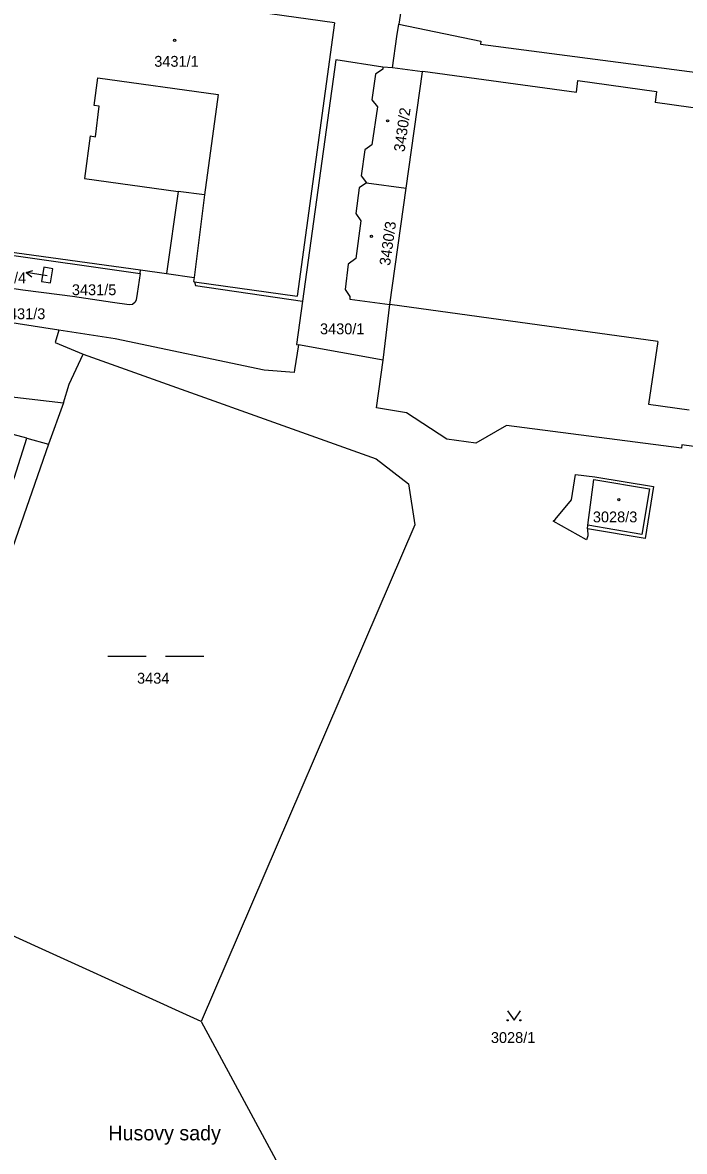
# Model space of a CAD drawing. Extents: x -869103 to -863415, y -1015889 to -1012477.
# Drawn here: x -866992.3 to -866888.8, y -1014238 to -1014061.3 of the extents above; entities that cross this region are included whole.
import ezdxf

# ---------------------------------------------------------------- set-up
doc = ezdxf.new("R2010")
doc.units = 0
for name, color, linetype in [('Hranice parcel', 7, 'Continuous'), ('Parcelní čísla', 7, 'Continuous'), ('Pop  PČ popisy', 7, 'Continuous'), ('Vnitřní kresba', 7, 'Continuous'), ('Značky budov', 7, 'Continuous'), ('Značky kultur', 7, 'Continuous')]:
    doc.layers.add(name, color=color, linetype=linetype)

msp = doc.modelspace()

# ---------------------------------------------------------------- linework, layer by layer
at = {"layer": 'Hranice parcel'}
for p, q in [((-866932.85, -1014057.72), (-866933.46, -1014061.53)), ((-866933.76, -1014063.43), (-866933.46, -1014061.53)), ((-866934.45, -1014068.37), (-866933.76, -1014063.43)), ((-866934.45, -1014068.37), (-866935.93, -1014068.23)), ((-866938.51, -1014086.36), (-866932.29, -1014087.19)), ((-866934.84, -1014105.41), (-866932.29, -1014087.19)), ((-866998.34, -1014097.09), (-866973.94, -1014100.54)), ((-866935.92, -1014114.13), (-866934.84, -1014105.41)), ((-866935.92, -1014114.13), (-866949.14, -1014111.74)), ((-866936.95, -1014121.58), (-866935.92, -1014114.13)), ((-866985.94, -1014120.8), (-866988.26, -1014127.26)), ((-866991.64, -1014126.34), (-866988.26, -1014127.26)), ((-866964.38, -1014217.69), (-867009.51, -1014197.14)), ((-866964.38, -1014217.69), (-866951.31, -1014241.98))]:
    msp.add_line(p, q, dxfattribs=at)
for points in [[(-866933.46, -1014061.53), (-866920.6, -1014064.18), (-866920.65, -1014064.63), (-866842.89, -1014074.83)], [(-866935.93, -1014068.23), (-866943.31, -1014067.09), (-866948.52, -1014104.91)], [(-866935.93, -1014068.23), (-866935.97, -1014068.53), (-866937.1, -1014069.35), (-866937.67, -1014073.34), (-866936.8, -1014074.46), (-866937.66, -1014080.38), (-866938.77, -1014081.19), (-866939.35, -1014085.26), (-866938.51, -1014086.36)], [(-866932.29, -1014087.19), (-866929.75, -1014068.98), (-866934.45, -1014068.37)], [(-866938.51, -1014086.36), (-866939.64, -1014087.15), (-866940.2, -1014091.16), (-866939.37, -1014092.31), (-866940.2, -1014098.19), (-866941.36, -1014099.09), (-866941.87, -1014103.06), (-866941.11, -1014104.16), (-866941.12, -1014104.55), (-866934.84, -1014105.41)], [(-866973.94, -1014100.54), (-866974.42, -1014103.66), (-866974.55, -1014104.66), (-866974.7, -1014105.05), (-866975.13, -1014105.43), (-866975.66, -1014105.48), (-866978.24, -1014105.09), (-866984.52, -1014104.18), (-866986.54, -1014103.87), (-866992.28, -1014103.15), (-866998.28, -1014102.26), (-866998.86, -1014102.21), (-866999.1, -1014102.03), (-866999.24, -1014101.61), (-866998.64, -1014097.08), (-866998.34, -1014097.09)], [(-866987.61, -1014099.81), (-866989, -1014099.58), (-866989.38, -1014101.79), (-866987.97, -1014102.03), (-866987.61, -1014099.81)], [(-866973.94, -1014100.54), (-866973.86, -1014100), (-866969.78, -1014100.57), (-866965.48, -1014101.16)], [(-866965.48, -1014101.16), (-866965.57, -1014101.82), (-866965.41, -1014101.84), (-866965.29, -1014102.44), (-866948.52, -1014104.91)], [(-866986.66, -1014109.43), (-867011.49, -1014105.58), (-867011.39, -1014105.12)], [(-866948.52, -1014104.91), (-866949.48, -1014111.66), (-866949.14, -1014111.74)], [(-866986.66, -1014109.43), (-866987.21, -1014111.38), (-866982.86, -1014113.18)], [(-866949.14, -1014111.74), (-866949.78, -1014115.62), (-866949.83, -1014116.07), (-866954.53, -1014115.68), (-866977.82, -1014110.8), (-866986.66, -1014109.43)], [(-867020.09, -1014111.53), (-867011.93, -1014115.31), (-867005.86, -1014117.48), (-866998.94, -1014119.31), (-866985.94, -1014120.8)], [(-866985.94, -1014120.8), (-866985.05, -1014117.89), (-866982.86, -1014113.18)], [(-866982.86, -1014113.18), (-866937, -1014129.58), (-866931.94, -1014133.48), (-866930.92, -1014139.9), (-866964.38, -1014217.69)], [(-866991.64, -1014126.34), (-867003.02, -1014123.3), (-867009.76, -1014121.2), (-867020.9, -1014116.55)], [(-866889.21, -1014127.91), (-866916.62, -1014124.36), (-866921.42, -1014127.1), (-866925.95, -1014126.47), (-866932.27, -1014122.39), (-866936.95, -1014121.58)], [(-867016.62, -1014189.95), (-866993.59, -1014132.46), (-866991.64, -1014126.34)], [(-866988.26, -1014127.26), (-867002.16, -1014167.13), (-867009.51, -1014197.14)], [(-866873.3, -1014129.58), (-866889.14, -1014127.37), (-866889.21, -1014127.91)], [(-866904.1, -1014142.25), (-866909.3, -1014139.36), (-866908.97, -1014139.08), (-866906.42, -1014135.98), (-866905.82, -1014132.05), (-866902.79, -1014132.42), (-866893.61, -1014133.89), (-866894.91, -1014142.03), (-866903.92, -1014140.56), (-866903.88, -1014141.64), (-866904.1, -1014142.25)]]:
    msp.add_lwpolyline(points, dxfattribs=at)
at = {"layer": 'Pop  PČ popisy'}
for p, q in [((-866991.77, -1014100.41), (-866990.71, -1014100.07)), ((-866988.81, -1014100.88), (-866991.77, -1014100.41)), ((-866991.77, -1014100.41), (-866990.86, -1014101.06)), ((-866988.47, -1014100.94), (-866988.81, -1014100.88))]:
    msp.add_line(p, q, dxfattribs=at)
at = {"layer": 'Vnitřní kresba'}
for p, q in [((-866943.51, -1014061.31), (-866959.64, -1014059.05)), ((-866943.51, -1014061.31), (-866949.33, -1014104.11)), ((-866929.75, -1014068.98), (-866929.7, -1014068.89)), ((-866929.7, -1014068.89), (-866905.66, -1014072.14)), ((-866981.11, -1014074.27), (-866980.53, -1014069.93)), ((-866980.53, -1014069.93), (-866961.74, -1014072.5)), ((-866905.66, -1014072.14), (-866905.42, -1014070.35)), ((-866905.42, -1014070.35), (-866893.11, -1014072.04)), ((-866961.74, -1014072.5), (-866963.84, -1014088.26)), ((-866893.11, -1014072.04), (-866893.35, -1014073.8)), ((-866980.35, -1014074.37), (-866981.11, -1014074.27)), ((-866980.94, -1014079.13), (-866980.35, -1014074.37)), ((-866869.22, -1014077.05), (-866893.35, -1014073.8)), ((-866981.73, -1014078.99), (-866982.62, -1014085.68)), ((-866981.73, -1014078.99), (-866980.94, -1014079.13)), ((-866982.62, -1014085.68), (-866968, -1014087.7)), ((-866968, -1014087.7), (-866969.78, -1014100.57)), ((-866963.84, -1014088.26), (-866968, -1014087.7)), ((-866963.84, -1014088.26), (-866965.48, -1014101.16)), ((-866997.81, -1014096.67), (-866973.86, -1014100)), ((-866965.41, -1014101.84), (-866949.33, -1014104.11)), ((-866892.9, -1014111.21), (-866934.84, -1014105.41)), ((-866892.9, -1014111.21), (-866894.35, -1014121.01)), ((-866894.35, -1014121.01), (-866887.99, -1014121.88)), ((-866903.89, -1014139.96), (-866902.93, -1014132.83)), ((-866902.93, -1014132.83), (-866894.22, -1014134.29)), ((-866894.22, -1014134.29), (-866895.41, -1014141.43)), ((-866903.92, -1014140.56), (-866903.89, -1014139.96)), ((-866895.41, -1014141.43), (-866903.89, -1014139.96))]:
    msp.add_line(p, q, dxfattribs=at)
at = {"layer": 'Značky budov'}
for centre in [(-866968.54, -1014064.05), (-866935.21, -1014076.64), (-866937.73, -1014094.75), (-866899.02, -1014135.98)]:
    msp.add_circle(centre, 0.175, dxfattribs=at)
at = {"layer": 'Značky kultur'}
for p, q in [((-866972.97, -1014160.53), (-866978.97, -1014160.53)), ((-866963.97, -1014160.53), (-866969.97, -1014160.53))]:
    msp.add_line(p, q, dxfattribs=at)
msp.add_lwpolyline([(-866916.42, -1014216), (-866915.42, -1014217.5), (-866914.42, -1014216)], dxfattribs=at)
for centre in [(-866916.42, -1014217.5), (-866914.42, -1014217.5)]:
    msp.add_circle(centre, 0.1, dxfattribs=at)

# ---------------------------------------------------------------- texts
at = {"layer": 'Parcelní čísla'}
for s, p in [('3431/1', (-866971.72, -1014068.18)), ('3431/4', (-866998.72, -1014102.07)), ('3431/5', (-866984.61, -1014103.95)), ('3431/3', (-866995.72, -1014107.71)), ('3430/1', (-866945.78, -1014110.07)), ('3028/3', (-866903.08, -1014139.52)), ('3434', (-866974.41, -1014164.78)), ('3028/1', (-866919.04, -1014221.05))]:
    msp.add_text(s, height=1.7, dxfattribs=at).set_placement(p)
for s, p in [('3430/2', (-866932.56, -1014081.59)), ('3430/3', (-866934.82, -1014099.4))]:
    msp.add_text(s, height=1.7, rotation=82, dxfattribs=at).set_placement(p)
at = {"layer": 'Pop  PČ popisy'}
msp.add_text('Husovy sady', height=2.3, dxfattribs=at).set_placement((-866978.9, -1014236.3))

doc.saveas('drawing.dxf')
